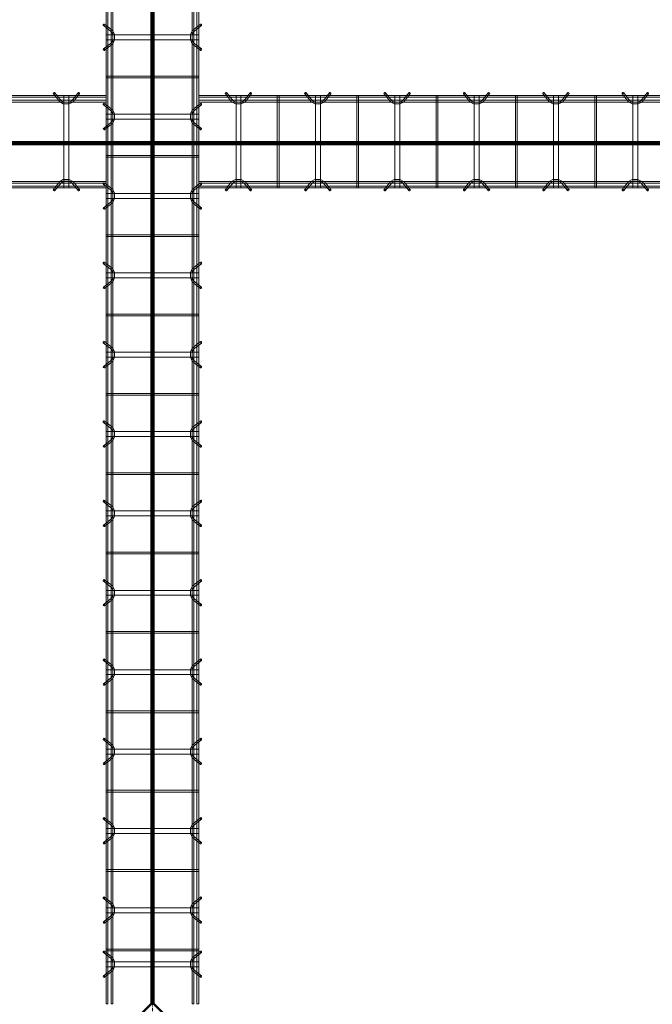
# Model space of a CAD drawing. Header units: inches. Extents: x -4136 to 1945, y -6639 to 12387.
# Tile 351 of 656: x -2847 to -2752, y 10187 to 10336. Entities that reach past the tile are written whole.
import ezdxf

# ---------------------------------------------------------------- set-up
doc = ezdxf.new("R2010")
doc.units = ezdxf.units.IN
doc.header["$MEASUREMENT"] = 0
doc.linetypes.add('Línea de rejilla', pattern=[0.875, 0.5, -0.125, 0.125, -0.125])
for name, color, linetype, lineweight in [('A-FLOR', 7, 'Continuous', 9), ('A-GENM', 7, 'Continuous', 9), ('S-BEAM', 7, 'Continuous', 9), ('S-GRID', 7, 'Continuous', 9)]:
    doc.layers.add(name, color=color, linetype=linetype, lineweight=lineweight)

# ---------------------------------------------------------------- blocks, each defined once
blk = doc.blocks.new('Dowel bar assembly - Dowel bar assembly-673887-SLAB ON GROUND JOINTS')
at = {"layer": 'S-BEAM', "color": 253, "true_color": 0xaaaaaa}
for p, q in [((149.1, 1.98), (0, 1.98)), ((0, 1.98), (0, 1.72)), ((0, 1.72), (0, 1.98)), ((0, 1.72), (149.1, 1.72)), ((4.02, 2.23), (4.97, 1.03)), ((5.18, 1.19), (4.23, 2.39)), ((5.63, 1.99), (5.63, -12.01)), ((6.38, 1.99), (5.63, 1.99)), ((5.63, 1.99), (6.38, 1.99)), ((6.38, -12.01), (6.38, 1.99)), ((7.76, 2.39), (6.81, 1.19)), ((7.01, 1.03), (7.96, 2.23)), ((11.87, 1.99), (11.87, -12.01)), ((12.13, 1.99), (11.87, 1.99)), ((11.87, 1.99), (12.13, 1.99)), ((12.13, -12.01), (12.13, 1.99)), ((16.02, 2.23), (16.97, 1.03)), ((17.18, 1.19), (16.23, 2.39)), ((17.63, 1.99), (17.63, -12.01)), ((18.38, 1.99), (17.63, 1.99)), ((17.63, 1.99), (18.38, 1.99)), ((18.38, -12.01), (18.38, 1.99)), ((19.76, 2.39), (18.81, 1.19)), ((19.01, 1.03), (19.96, 2.23)), ((23.87, 1.99), (23.87, -12.01)), ((24.13, 1.99), (23.87, 1.99)), ((23.87, 1.99), (24.13, 1.99)), ((24.13, -12.01), (24.13, 1.99)), ((28.02, 2.23), (28.97, 1.03)), ((29.18, 1.19), (28.23, 2.39)), ((29.63, 1.99), (29.63, -12.01)), ((30.38, 1.99), (29.63, 1.99)), ((29.63, 1.99), (30.38, 1.99)), ((30.38, -12.01), (30.38, 1.99)), ((31.76, 2.39), (30.81, 1.19)), ((31.01, 1.03), (31.96, 2.23)), ((35.87, 1.99), (35.87, -12.01)), ((36.13, 1.99), (35.87, 1.99)), ((35.87, 1.99), (36.13, 1.99)), ((36.13, -12.01), (36.13, 1.99)), ((40.02, 2.23), (40.97, 1.03)), ((41.18, 1.19), (40.23, 2.39)), ((41.63, 1.99), (41.63, -12.01)), ((42.38, 1.99), (41.63, 1.99)), ((41.63, 1.99), (42.38, 1.99)), ((42.38, -12.01), (42.38, 1.99)), ((43.76, 2.39), (42.81, 1.19)), ((43.01, 1.03), (43.96, 2.23)), ((47.87, 1.99), (47.87, -12.01)), ((48.13, 1.99), (47.87, 1.99)), ((47.87, 1.99), (48.13, 1.99)), ((48.13, -12.01), (48.13, 1.99)), ((52.02, 2.23), (52.97, 1.03)), ((53.18, 1.19), (52.23, 2.39)), ((53.63, 1.99), (53.63, -12.01)), ((54.38, 1.99), (53.63, 1.99)), ((53.63, 1.99), (54.38, 1.99)), ((54.38, -12.01), (54.38, 1.99)), ((55.76, 2.39), (54.81, 1.19)), ((55.01, 1.03), (55.96, 2.23)), ((59.87, 1.99), (59.87, -12.01)), ((60.13, 1.99), (59.87, 1.99)), ((59.87, 1.99), (60.13, 1.99)), ((60.13, -12.01), (60.13, 1.99)), ((64.02, 2.23), (64.97, 1.03)), ((65.18, 1.19), (64.23, 2.39)), ((65.63, 1.99), (65.63, -12.01)), ((66.38, 1.99), (65.63, 1.99)), ((65.63, 1.99), (66.38, 1.99)), ((66.38, -12.01), (66.38, 1.99)), ((67.76, 2.39), (66.81, 1.19)), ((67.01, 1.03), (67.96, 2.23)), ((149.1, 1.25), (0, 1.25)), ((0, 0.99), (0, 1.25)), ((0, 1.25), (0, 0.99)), ((0, 0.99), (149.1, 0.99)), ((149.1, -11.01), (0, -11.01)), ((0, -11.27), (0, -11.01)), ((0, -11.01), (0, -11.27)), ((0, -11.27), (149.1, -11.27)), ((149.1, -11.74), (0, -11.74)), ((0, -12), (0, -11.74)), ((0, -11.74), (0, -12)), ((4.97, -11.05), (4.02, -12.25)), ((4.23, -12.41), (5.18, -11.21)), ((6.81, -11.21), (7.76, -12.41)), ((7.96, -12.25), (7.01, -11.05)), ((16.97, -11.05), (16.02, -12.25)), ((16.23, -12.41), (17.18, -11.21)), ((18.81, -11.21), (19.76, -12.41)), ((19.96, -12.25), (19.01, -11.05)), ((28.97, -11.05), (28.02, -12.25)), ((28.23, -12.41), (29.18, -11.21)), ((30.81, -11.21), (31.76, -12.41)), ((31.96, -12.25), (31.01, -11.05)), ((40.97, -11.05), (40.02, -12.25)), ((40.23, -12.41), (41.18, -11.21)), ((42.81, -11.21), (43.76, -12.41)), ((43.96, -12.25), (43.01, -11.05)), ((52.97, -11.05), (52.02, -12.25)), ((52.23, -12.41), (53.18, -11.21)), ((54.81, -11.21), (55.76, -12.41)), ((55.96, -12.25), (55.01, -11.05)), ((64.97, -11.05), (64.02, -12.25)), ((64.23, -12.41), (65.18, -11.21)), ((66.81, -11.21), (67.76, -12.41)), ((67.96, -12.25), (67.01, -11.05)), ((0, -12), (149.1, -12)), ((6.38, -12.01), (5.63, -12.01)), ((5.63, -12.01), (6.38, -12.01)), ((12.13, -12.01), (11.87, -12.01)), ((11.87, -12.01), (12.13, -12.01)), ((18.38, -12.01), (17.63, -12.01)), ((17.63, -12.01), (18.38, -12.01)), ((24.13, -12.01), (23.87, -12.01)), ((23.87, -12.01), (24.13, -12.01)), ((30.38, -12.01), (29.63, -12.01)), ((29.63, -12.01), (30.38, -12.01)), ((36.13, -12.01), (35.87, -12.01)), ((35.87, -12.01), (36.13, -12.01)), ((42.38, -12.01), (41.63, -12.01)), ((41.63, -12.01), (42.38, -12.01)), ((48.13, -12.01), (47.87, -12.01)), ((47.87, -12.01), (48.13, -12.01)), ((54.38, -12.01), (53.63, -12.01)), ((53.63, -12.01), (54.38, -12.01)), ((60.13, -12.01), (59.87, -12.01)), ((59.87, -12.01), (60.13, -12.01)), ((66.38, -12.01), (65.63, -12.01)), ((65.63, -12.01), (66.38, -12.01))]:
    blk.add_line(p, q, dxfattribs=at)
at = {"layer": 'S-BEAM', "color": 253, "true_color": 0xaaaaaa, "flags": 128}
for points in [[(4.97, 1.03), (5.53, 0.73), (6.39, 0.72), (6.97, 0.99), (7.01, 1.03)], [(5.18, 1.19), (5.62, 0.97), (6.38, 0.98), (6.81, 1.19)], [(16.97, 1.03), (17.53, 0.73), (18.39, 0.72), (18.97, 0.99), (19.01, 1.03)], [(17.18, 1.19), (17.62, 0.97), (18.38, 0.98), (18.81, 1.19)], [(28.97, 1.03), (29.53, 0.73), (30.39, 0.72), (30.97, 0.99), (31.01, 1.03)], [(29.18, 1.19), (29.62, 0.97), (30.38, 0.98), (30.81, 1.19)], [(40.97, 1.03), (41.53, 0.73), (42.39, 0.72), (42.97, 0.99), (43.01, 1.03)], [(41.18, 1.19), (41.62, 0.97), (42.38, 0.98), (42.81, 1.19)], [(52.97, 1.03), (53.53, 0.73), (54.39, 0.72), (54.97, 0.99), (55.01, 1.03)], [(53.18, 1.19), (53.62, 0.97), (54.38, 0.98), (54.81, 1.19)], [(64.97, 1.03), (65.53, 0.73), (66.39, 0.72), (66.97, 0.99), (67.01, 1.03)], [(65.18, 1.19), (65.62, 0.97), (66.38, 0.98), (66.81, 1.19)], [(4.97, -11.05), (5.53, -10.75), (6.39, -10.74), (6.97, -11.01), (7.01, -11.05)], [(5.18, -11.21), (5.62, -10.99), (6.38, -11), (6.81, -11.21)], [(16.97, -11.05), (17.53, -10.75), (18.39, -10.74), (18.97, -11.01), (19.01, -11.05)], [(17.18, -11.21), (17.62, -10.99), (18.38, -11), (18.81, -11.21)], [(28.97, -11.05), (29.53, -10.75), (30.39, -10.74), (30.97, -11.01), (31.01, -11.05)], [(29.18, -11.21), (29.62, -10.99), (30.38, -11), (30.81, -11.21)], [(40.97, -11.05), (41.53, -10.75), (42.39, -10.74), (42.97, -11.01), (43.01, -11.05)], [(41.18, -11.21), (41.62, -10.99), (42.38, -11), (42.81, -11.21)], [(52.97, -11.05), (53.53, -10.75), (54.39, -10.74), (54.97, -11.01), (55.01, -11.05)], [(53.18, -11.21), (53.62, -10.99), (54.38, -11), (54.81, -11.21)], [(64.97, -11.05), (65.53, -10.75), (66.39, -10.74), (66.97, -11.01), (67.01, -11.05)], [(65.18, -11.21), (65.62, -10.99), (66.38, -11), (66.81, -11.21)]]:
    blk.add_lwpolyline(points, dxfattribs=at)
at = {"layer": 'S-BEAM', "color": 253, "true_color": 0xaaaaaa}
for centre, major_axis, start_param, end_param in [((4.12, 2.31), (0.101, 0.08), 5.709265, 8.850858), ((4.12, 2.31), (0.101, 0.08), 2.567673, 5.709265), ((7.86, 2.31), (-0.101, 0.08), 3.715513, 6.857105), ((7.86, 2.31), (-0.101, 0.08), 0.57392, 3.715513), ((16.12, 2.31), (0.101, 0.08), 5.709265, 8.850858), ((16.12, 2.31), (0.101, 0.08), 2.567673, 5.709265), ((19.86, 2.31), (-0.101, 0.08), 3.715513, 6.857105), ((19.86, 2.31), (-0.101, 0.08), 0.57392, 3.715513), ((28.12, 2.31), (0.101, 0.08), 5.709265, 8.850858), ((28.12, 2.31), (0.101, 0.08), 2.567673, 5.709265), ((31.86, 2.31), (-0.101, 0.08), 3.715513, 6.857105), ((31.86, 2.31), (-0.101, 0.08), 0.57392, 3.715513), ((40.12, 2.31), (0.101, 0.08), 5.709265, 8.850858), ((40.12, 2.31), (0.101, 0.08), 2.567673, 5.709265), ((43.86, 2.31), (-0.101, 0.08), 3.715513, 6.857105), ((43.86, 2.31), (-0.101, 0.08), 0.57392, 3.715513), ((52.12, 2.31), (0.101, 0.08), 5.709265, 8.850858), ((52.12, 2.31), (0.101, 0.08), 2.567673, 5.709265), ((55.86, 2.31), (-0.101, 0.08), 3.715513, 6.857105), ((55.86, 2.31), (-0.101, 0.08), 0.57392, 3.715513), ((64.12, 2.31), (0.101, 0.08), 5.709265, 8.850858), ((64.12, 2.31), (0.101, 0.08), 2.567673, 5.709265), ((67.86, 2.31), (-0.101, 0.08), 3.715513, 6.857105), ((67.86, 2.31), (-0.101, 0.08), 0.57392, 3.715513), ((4.12, -12.33), (-0.101, 0.08), 3.715513, 6.857105), ((4.12, -12.33), (-0.101, 0.08), 0.57392, 3.715513), ((7.86, -12.33), (0.101, 0.08), 5.709265, 8.850858), ((7.86, -12.33), (0.101, 0.08), 2.567673, 5.709265), ((16.12, -12.33), (-0.101, 0.08), 3.715513, 6.857105), ((16.12, -12.33), (-0.101, 0.08), 0.57392, 3.715513), ((19.86, -12.33), (0.101, 0.08), 5.709265, 8.850858), ((19.86, -12.33), (0.101, 0.08), 2.567673, 5.709265), ((28.12, -12.33), (-0.101, 0.08), 3.715513, 6.857105), ((28.12, -12.33), (-0.101, 0.08), 0.57392, 3.715513), ((31.86, -12.33), (0.101, 0.08), 5.709265, 8.850858), ((31.86, -12.33), (0.101, 0.08), 2.567673, 5.709265), ((40.12, -12.33), (-0.101, 0.08), 3.715513, 6.857105), ((40.12, -12.33), (-0.101, 0.08), 0.57392, 3.715513), ((43.86, -12.33), (0.101, 0.08), 5.709265, 8.850858), ((43.86, -12.33), (0.101, 0.08), 2.567673, 5.709265), ((52.12, -12.33), (-0.101, 0.08), 3.715513, 6.857105), ((52.12, -12.33), (-0.101, 0.08), 0.57392, 3.715513), ((55.86, -12.33), (0.101, 0.08), 5.709265, 8.850858), ((55.86, -12.33), (0.101, 0.08), 2.567673, 5.709265), ((64.12, -12.33), (-0.101, 0.08), 3.715513, 6.857105), ((64.12, -12.33), (-0.101, 0.08), 0.57392, 3.715513), ((67.86, -12.33), (0.101, 0.08), 5.709265, 8.850858), ((67.86, -12.33), (0.101, 0.08), 2.567673, 5.709265)]:
    blk.add_ellipse(centre, major_axis=major_axis, ratio=0.816528, start_param=start_param, end_param=end_param, dxfattribs=at)
blk = doc.blocks.new('Dowel bar assembly - Dowel bar assembly-674113-SLAB ON GROUND JOINTS')
at = {"layer": 'S-BEAM', "color": 253, "true_color": 0xaaaaaa}
for p, q in [((148.9, 1.98), (0, 1.98)), ((0, 1.72), (148.9, 1.72)), ((140.92, 2.23), (141.87, 1.03)), ((142.07, 1.19), (141.12, 2.39)), ((142.52, 1.99), (142.52, -12.01)), ((143.27, 1.99), (142.52, 1.99)), ((142.52, 1.99), (143.27, 1.99)), ((143.27, -12.01), (143.27, 1.99)), ((144.66, 2.39), (143.71, 1.19)), ((143.91, 1.03), (144.86, 2.23)), ((148.9, 1.98), (148.9, 1.72)), ((148.9, 1.72), (148.9, 1.98)), ((148.9, 1.25), (0, 1.25)), ((0, 0.99), (148.9, 0.99)), ((148.9, 0.99), (148.9, 1.25)), ((148.9, 1.25), (148.9, 0.99)), ((148.9, -11.01), (0, -11.01)), ((0, -11.27), (148.9, -11.27)), ((148.9, -11.74), (0, -11.74)), ((141.87, -11.05), (140.92, -12.25)), ((141.12, -12.41), (142.07, -11.21)), ((143.71, -11.21), (144.66, -12.41)), ((144.86, -12.25), (143.91, -11.05)), ((148.9, -11.27), (148.9, -11.01)), ((148.9, -11.01), (148.9, -11.27)), ((148.9, -12), (148.9, -11.74)), ((148.9, -11.74), (148.9, -12)), ((0, -12), (148.9, -12)), ((143.27, -12.01), (142.52, -12.01)), ((142.52, -12.01), (143.27, -12.01))]:
    blk.add_line(p, q, dxfattribs=at)
at = {"layer": 'S-BEAM', "color": 253, "true_color": 0xaaaaaa, "flags": 128}
for points in [[(141.87, 1.03), (142.42, 0.73), (143.28, 0.72), (143.87, 0.99), (143.91, 1.03)], [(142.07, 1.19), (142.52, 0.97), (143.28, 0.98), (143.71, 1.19)], [(141.87, -11.05), (142.42, -10.75), (143.28, -10.74), (143.87, -11.01), (143.91, -11.05)], [(142.07, -11.21), (142.52, -10.99), (143.28, -11), (143.71, -11.21)]]:
    blk.add_lwpolyline(points, dxfattribs=at)
at = {"layer": 'S-BEAM', "color": 253, "true_color": 0xaaaaaa}
for centre, major_axis, start_param, end_param in [((141.02, 2.31), (0.101, 0.08), 5.709265, 8.850858), ((141.02, 2.31), (0.101, 0.08), 2.567673, 5.709265), ((144.76, 2.31), (-0.101, 0.08), 3.715513, 6.857105), ((144.76, 2.31), (-0.101, 0.08), 0.57392, 3.715513), ((141.02, -12.33), (-0.101, 0.08), 3.715513, 6.857105), ((141.02, -12.33), (-0.101, 0.08), 0.57392, 3.715513), ((144.76, -12.33), (0.101, 0.08), 5.709265, 8.850858), ((144.76, -12.33), (0.101, 0.08), 2.567673, 5.709265)]:
    blk.add_ellipse(centre, major_axis=major_axis, ratio=0.816528, start_param=start_param, end_param=end_param, dxfattribs=at)
blk = doc.blocks.new('Dowel bar assembly - Dowel bar assembly-675655-SLAB ON GROUND JOINTS')
at = {"layer": 'S-BEAM', "color": 253, "true_color": 0xaaaaaa}
for p, q in [((260.18, 1.98), (0, 1.98)), ((0, 1.72), (260.18, 1.72)), ((112.02, 2.23), (112.97, 1.03)), ((113.18, 1.19), (112.23, 2.39)), ((113.63, 1.99), (113.63, -12.01)), ((114.38, 1.99), (113.63, 1.99)), ((113.63, 1.99), (114.38, 1.99)), ((114.38, -12.01), (114.38, 1.99)), ((115.76, 2.39), (114.81, 1.19)), ((115.01, 1.03), (115.96, 2.23)), ((119.87, 1.99), (119.87, -12.01)), ((120.13, 1.99), (119.87, 1.99)), ((119.87, 1.99), (120.13, 1.99)), ((120.13, -12.01), (120.13, 1.99)), ((124.02, 2.23), (124.97, 1.03)), ((125.18, 1.19), (124.23, 2.39)), ((125.63, 1.99), (125.63, -12.01)), ((126.38, 1.99), (125.63, 1.99)), ((125.63, 1.99), (126.38, 1.99)), ((126.38, -12.01), (126.38, 1.99)), ((127.76, 2.39), (126.81, 1.19)), ((127.01, 1.03), (127.96, 2.23)), ((131.87, 1.99), (131.87, -12.01)), ((132.13, 1.99), (131.87, 1.99)), ((131.87, 1.99), (132.13, 1.99)), ((132.13, -12.01), (132.13, 1.99)), ((136.02, 2.23), (136.97, 1.03)), ((137.18, 1.19), (136.23, 2.39)), ((137.63, 1.99), (137.63, -12.01)), ((138.38, 1.99), (137.63, 1.99)), ((137.63, 1.99), (138.38, 1.99)), ((138.38, -12.01), (138.38, 1.99)), ((139.76, 2.39), (138.81, 1.19)), ((139.01, 1.03), (139.96, 2.23)), ((143.87, 1.99), (143.87, -12.01)), ((144.13, 1.99), (143.87, 1.99)), ((143.87, 1.99), (144.13, 1.99)), ((144.13, -12.01), (144.13, 1.99)), ((148.02, 2.23), (148.97, 1.03)), ((149.18, 1.19), (148.23, 2.39)), ((149.63, 1.99), (149.63, -12.01)), ((150.38, 1.99), (149.63, 1.99)), ((149.63, 1.99), (150.38, 1.99)), ((150.38, -12.01), (150.38, 1.99)), ((151.76, 2.39), (150.81, 1.19)), ((151.01, 1.03), (151.96, 2.23)), ((155.87, 1.99), (155.87, -12.01)), ((156.13, 1.99), (155.87, 1.99)), ((155.87, 1.99), (156.13, 1.99)), ((156.13, -12.01), (156.13, 1.99)), ((160.02, 2.23), (160.97, 1.03)), ((161.18, 1.19), (160.23, 2.39)), ((161.63, 1.99), (161.63, -12.01)), ((162.38, 1.99), (161.63, 1.99)), ((161.63, 1.99), (162.38, 1.99)), ((162.38, -12.01), (162.38, 1.99)), ((163.76, 2.39), (162.81, 1.19)), ((163.01, 1.03), (163.96, 2.23)), ((167.87, 1.99), (167.87, -12.01)), ((168.13, 1.99), (167.87, 1.99)), ((167.87, 1.99), (168.13, 1.99)), ((168.13, -12.01), (168.13, 1.99)), ((172.02, 2.23), (172.97, 1.03)), ((173.18, 1.19), (172.23, 2.39)), ((173.63, 1.99), (173.63, -12.01)), ((174.38, 1.99), (173.63, 1.99)), ((173.63, 1.99), (174.38, 1.99)), ((174.38, -12.01), (174.38, 1.99)), ((175.76, 2.39), (174.81, 1.19)), ((175.01, 1.03), (175.96, 2.23)), ((179.87, 1.99), (179.87, -12.01)), ((180.13, 1.99), (179.87, 1.99)), ((179.87, 1.99), (180.13, 1.99)), ((180.13, -12.01), (180.13, 1.99)), ((184.02, 2.23), (184.97, 1.03)), ((185.18, 1.19), (184.23, 2.39)), ((185.63, 1.99), (185.63, -12.01)), ((186.38, 1.99), (185.63, 1.99)), ((185.63, 1.99), (186.38, 1.99)), ((186.38, -12.01), (186.38, 1.99)), ((187.76, 2.39), (186.81, 1.19)), ((187.01, 1.03), (187.96, 2.23)), ((191.87, 1.99), (191.87, -12.01)), ((192.13, 1.99), (191.87, 1.99)), ((191.87, 1.99), (192.13, 1.99)), ((192.13, -12.01), (192.13, 1.99)), ((196.02, 2.23), (196.97, 1.03)), ((197.18, 1.19), (196.23, 2.39)), ((197.63, 1.99), (197.63, -12.01)), ((198.38, 1.99), (197.63, 1.99)), ((197.63, 1.99), (198.38, 1.99)), ((198.38, -12.01), (198.38, 1.99)), ((199.76, 2.39), (198.81, 1.19)), ((199.01, 1.03), (199.96, 2.23)), ((203.87, 1.99), (203.87, -12.01)), ((204.13, 1.99), (203.87, 1.99)), ((203.87, 1.99), (204.13, 1.99)), ((204.13, -12.01), (204.13, 1.99)), ((208.02, 2.23), (208.97, 1.03)), ((209.18, 1.19), (208.23, 2.39)), ((209.63, 1.99), (209.63, -12.01)), ((210.38, 1.99), (209.63, 1.99)), ((209.63, 1.99), (210.38, 1.99)), ((210.38, -12.01), (210.38, 1.99)), ((211.76, 2.39), (210.81, 1.19)), ((211.01, 1.03), (211.96, 2.23)), ((215.87, 1.99), (215.87, -12.01)), ((216.13, 1.99), (215.87, 1.99)), ((215.87, 1.99), (216.13, 1.99)), ((216.13, -12.01), (216.13, 1.99)), ((220.02, 2.23), (220.97, 1.03)), ((221.18, 1.19), (220.23, 2.39)), ((221.63, 1.99), (221.63, -12.01)), ((222.38, 1.99), (221.63, 1.99)), ((221.63, 1.99), (222.38, 1.99)), ((222.38, -12.01), (222.38, 1.99)), ((223.76, 2.39), (222.81, 1.19)), ((223.01, 1.03), (223.96, 2.23)), ((227.87, 1.99), (227.87, -12.01)), ((228.13, 1.99), (227.87, 1.99)), ((227.87, 1.99), (228.13, 1.99)), ((228.13, -12.01), (228.13, 1.99)), ((232.02, 2.23), (232.97, 1.03)), ((233.18, 1.19), (232.23, 2.39)), ((233.63, 1.99), (233.63, -12.01)), ((234.38, 1.99), (233.63, 1.99)), ((233.63, 1.99), (234.38, 1.99)), ((234.38, -12.01), (234.38, 1.99)), ((235.76, 2.39), (234.81, 1.19)), ((235.01, 1.03), (235.96, 2.23)), ((239.87, 1.99), (239.87, -12.01)), ((240.13, 1.99), (239.87, 1.99)), ((239.87, 1.99), (240.13, 1.99)), ((240.13, -12.01), (240.13, 1.99)), ((244.02, 2.23), (244.97, 1.03)), ((245.18, 1.19), (244.23, 2.39)), ((245.63, 1.99), (245.63, -12.01)), ((246.38, 1.99), (245.63, 1.99)), ((245.63, 1.99), (246.38, 1.99)), ((246.38, -12.01), (246.38, 1.99)), ((247.76, 2.39), (246.81, 1.19)), ((247.01, 1.03), (247.96, 2.23)), ((251.87, 1.99), (251.87, -12.01)), ((252.13, 1.99), (251.87, 1.99)), ((251.87, 1.99), (252.13, 1.99)), ((252.13, -12.01), (252.13, 1.99)), ((252.2, 2.23), (253.15, 1.03)), ((253.35, 1.19), (252.4, 2.39)), ((253.8, 1.99), (253.8, -12.01)), ((254.55, 1.99), (253.8, 1.99)), ((253.8, 1.99), (254.55, 1.99)), ((254.55, -12.01), (254.55, 1.99)), ((255.94, 2.39), (254.99, 1.19)), ((255.19, 1.03), (256.14, 2.23)), ((260.18, 1.98), (260.18, 1.72)), ((260.18, 1.72), (260.18, 1.98)), ((260.18, 1.25), (0, 1.25)), ((0, 0.99), (260.18, 0.99)), ((260.18, 0.99), (260.18, 1.25)), ((260.18, 1.25), (260.18, 0.99)), ((260.18, -11.01), (0, -11.01)), ((0, -11.27), (260.18, -11.27)), ((260.18, -11.74), (0, -11.74)), ((112.97, -11.05), (112.02, -12.25)), ((112.23, -12.41), (113.18, -11.21)), ((114.81, -11.21), (115.76, -12.41)), ((115.96, -12.25), (115.01, -11.05)), ((124.97, -11.05), (124.02, -12.25)), ((124.23, -12.41), (125.18, -11.21)), ((126.81, -11.21), (127.76, -12.41)), ((127.96, -12.25), (127.01, -11.05)), ((136.97, -11.05), (136.02, -12.25)), ((136.23, -12.41), (137.18, -11.21)), ((138.81, -11.21), (139.76, -12.41)), ((139.96, -12.25), (139.01, -11.05)), ((148.97, -11.05), (148.02, -12.25)), ((148.23, -12.41), (149.18, -11.21)), ((150.81, -11.21), (151.76, -12.41)), ((151.96, -12.25), (151.01, -11.05)), ((160.97, -11.05), (160.02, -12.25)), ((160.23, -12.41), (161.18, -11.21)), ((162.81, -11.21), (163.76, -12.41)), ((163.96, -12.25), (163.01, -11.05)), ((172.97, -11.05), (172.02, -12.25)), ((172.23, -12.41), (173.18, -11.21)), ((174.81, -11.21), (175.76, -12.41)), ((175.96, -12.25), (175.01, -11.05)), ((184.97, -11.05), (184.02, -12.25)), ((184.23, -12.41), (185.18, -11.21)), ((186.81, -11.21), (187.76, -12.41)), ((187.96, -12.25), (187.01, -11.05)), ((196.97, -11.05), (196.02, -12.25)), ((196.23, -12.41), (197.18, -11.21)), ((198.81, -11.21), (199.76, -12.41)), ((199.96, -12.25), (199.01, -11.05)), ((208.97, -11.05), (208.02, -12.25)), ((208.23, -12.41), (209.18, -11.21)), ((210.81, -11.21), (211.76, -12.41)), ((211.96, -12.25), (211.01, -11.05)), ((220.97, -11.05), (220.02, -12.25)), ((220.23, -12.41), (221.18, -11.21)), ((222.81, -11.21), (223.76, -12.41)), ((223.96, -12.25), (223.01, -11.05)), ((232.97, -11.05), (232.02, -12.25)), ((232.23, -12.41), (233.18, -11.21)), ((234.81, -11.21), (235.76, -12.41)), ((235.96, -12.25), (235.01, -11.05)), ((244.97, -11.05), (244.02, -12.25)), ((244.23, -12.41), (245.18, -11.21)), ((246.81, -11.21), (247.76, -12.41)), ((247.96, -12.25), (247.01, -11.05)), ((253.15, -11.05), (252.2, -12.25)), ((252.4, -12.41), (253.35, -11.21)), ((254.99, -11.21), (255.94, -12.41)), ((256.14, -12.25), (255.19, -11.05)), ((260.18, -11.27), (260.18, -11.01)), ((260.18, -11.01), (260.18, -11.27)), ((260.18, -12), (260.18, -11.74)), ((260.18, -11.74), (260.18, -12)), ((0, -12), (260.18, -12)), ((114.38, -12.01), (113.63, -12.01)), ((113.63, -12.01), (114.38, -12.01)), ((120.13, -12.01), (119.87, -12.01)), ((119.87, -12.01), (120.13, -12.01)), ((126.38, -12.01), (125.63, -12.01)), ((125.63, -12.01), (126.38, -12.01)), ((132.13, -12.01), (131.87, -12.01)), ((131.87, -12.01), (132.13, -12.01)), ((138.38, -12.01), (137.63, -12.01)), ((137.63, -12.01), (138.38, -12.01)), ((144.13, -12.01), (143.87, -12.01)), ((143.87, -12.01), (144.13, -12.01)), ((150.38, -12.01), (149.63, -12.01)), ((149.63, -12.01), (150.38, -12.01)), ((156.13, -12.01), (155.87, -12.01)), ((155.87, -12.01), (156.13, -12.01)), ((162.38, -12.01), (161.63, -12.01)), ((161.63, -12.01), (162.38, -12.01)), ((168.13, -12.01), (167.87, -12.01)), ((167.87, -12.01), (168.13, -12.01)), ((174.38, -12.01), (173.63, -12.01)), ((173.63, -12.01), (174.38, -12.01)), ((180.13, -12.01), (179.87, -12.01)), ((179.87, -12.01), (180.13, -12.01)), ((186.38, -12.01), (185.63, -12.01)), ((185.63, -12.01), (186.38, -12.01)), ((192.13, -12.01), (191.87, -12.01)), ((191.87, -12.01), (192.13, -12.01)), ((198.38, -12.01), (197.63, -12.01)), ((197.63, -12.01), (198.38, -12.01)), ((204.13, -12.01), (203.87, -12.01)), ((203.87, -12.01), (204.13, -12.01)), ((210.38, -12.01), (209.63, -12.01)), ((209.63, -12.01), (210.38, -12.01)), ((216.13, -12.01), (215.87, -12.01)), ((215.87, -12.01), (216.13, -12.01)), ((222.38, -12.01), (221.63, -12.01)), ((221.63, -12.01), (222.38, -12.01)), ((228.13, -12.01), (227.87, -12.01)), ((227.87, -12.01), (228.13, -12.01)), ((234.38, -12.01), (233.63, -12.01)), ((233.63, -12.01), (234.38, -12.01)), ((240.13, -12.01), (239.87, -12.01)), ((239.87, -12.01), (240.13, -12.01)), ((246.38, -12.01), (245.63, -12.01)), ((245.63, -12.01), (246.38, -12.01)), ((252.13, -12.01), (251.87, -12.01)), ((251.87, -12.01), (252.13, -12.01)), ((254.55, -12.01), (253.8, -12.01)), ((253.8, -12.01), (254.55, -12.01))]:
    blk.add_line(p, q, dxfattribs=at)
at = {"layer": 'S-BEAM', "color": 253, "true_color": 0xaaaaaa, "flags": 128}
for points in [[(112.97, 1.03), (113.53, 0.73), (114.39, 0.72), (114.97, 0.99), (115.01, 1.03)], [(113.18, 1.19), (113.62, 0.97), (114.38, 0.98), (114.81, 1.19)], [(124.97, 1.03), (125.53, 0.73), (126.39, 0.72), (126.97, 0.99), (127.01, 1.03)], [(125.18, 1.19), (125.62, 0.97), (126.38, 0.98), (126.81, 1.19)], [(136.97, 1.03), (137.53, 0.73), (138.39, 0.72), (138.97, 0.99), (139.01, 1.03)], [(137.18, 1.19), (137.62, 0.97), (138.38, 0.98), (138.81, 1.19)], [(148.97, 1.03), (149.53, 0.73), (150.39, 0.72), (150.97, 0.99), (151.01, 1.03)], [(149.18, 1.19), (149.62, 0.97), (150.38, 0.98), (150.81, 1.19)], [(160.97, 1.03), (161.53, 0.73), (162.39, 0.72), (162.97, 0.99), (163.01, 1.03)], [(161.18, 1.19), (161.62, 0.97), (162.38, 0.98), (162.81, 1.19)], [(172.97, 1.03), (173.53, 0.73), (174.39, 0.72), (174.97, 0.99), (175.01, 1.03)], [(173.18, 1.19), (173.62, 0.97), (174.38, 0.98), (174.81, 1.19)], [(184.97, 1.03), (185.53, 0.73), (186.39, 0.72), (186.97, 0.99), (187.01, 1.03)], [(185.18, 1.19), (185.62, 0.97), (186.38, 0.98), (186.81, 1.19)], [(196.97, 1.03), (197.53, 0.73), (198.39, 0.72), (198.97, 0.99), (199.01, 1.03)], [(197.18, 1.19), (197.62, 0.97), (198.38, 0.98), (198.81, 1.19)], [(208.97, 1.03), (209.53, 0.73), (210.39, 0.72), (210.97, 0.99), (211.01, 1.03)], [(209.18, 1.19), (209.62, 0.97), (210.38, 0.98), (210.81, 1.19)], [(220.97, 1.03), (221.53, 0.73), (222.39, 0.72), (222.97, 0.99), (223.01, 1.03)], [(221.18, 1.19), (221.62, 0.97), (222.38, 0.98), (222.81, 1.19)], [(232.97, 1.03), (233.53, 0.73), (234.39, 0.72), (234.97, 0.99), (235.01, 1.03)], [(233.18, 1.19), (233.62, 0.97), (234.38, 0.98), (234.81, 1.19)], [(244.97, 1.03), (245.53, 0.73), (246.39, 0.72), (246.97, 0.99), (247.01, 1.03)], [(245.18, 1.19), (245.62, 0.97), (246.38, 0.98), (246.81, 1.19)], [(253.15, 1.03), (253.71, 0.73), (254.57, 0.72), (255.15, 0.99), (255.19, 1.03)], [(253.35, 1.19), (253.8, 0.97), (254.56, 0.98), (254.99, 1.19)], [(112.97, -11.05), (113.53, -10.75), (114.39, -10.74), (114.97, -11.01), (115.01, -11.05)], [(113.18, -11.21), (113.62, -10.99), (114.38, -11), (114.81, -11.21)], [(124.97, -11.05), (125.53, -10.75), (126.39, -10.74), (126.97, -11.01), (127.01, -11.05)], [(125.18, -11.21), (125.62, -10.99), (126.38, -11), (126.81, -11.21)], [(136.97, -11.05), (137.53, -10.75), (138.39, -10.74), (138.97, -11.01), (139.01, -11.05)], [(137.18, -11.21), (137.62, -10.99), (138.38, -11), (138.81, -11.21)], [(148.97, -11.05), (149.53, -10.75), (150.39, -10.74), (150.97, -11.01), (151.01, -11.05)], [(149.18, -11.21), (149.62, -10.99), (150.38, -11), (150.81, -11.21)], [(160.97, -11.05), (161.53, -10.75), (162.39, -10.74), (162.97, -11.01), (163.01, -11.05)], [(161.18, -11.21), (161.62, -10.99), (162.38, -11), (162.81, -11.21)], [(172.97, -11.05), (173.53, -10.75), (174.39, -10.74), (174.97, -11.01), (175.01, -11.05)], [(173.18, -11.21), (173.62, -10.99), (174.38, -11), (174.81, -11.21)], [(184.97, -11.05), (185.53, -10.75), (186.39, -10.74), (186.97, -11.01), (187.01, -11.05)], [(185.18, -11.21), (185.62, -10.99), (186.38, -11), (186.81, -11.21)], [(196.97, -11.05), (197.53, -10.75), (198.39, -10.74), (198.97, -11.01), (199.01, -11.05)], [(197.18, -11.21), (197.62, -10.99), (198.38, -11), (198.81, -11.21)], [(208.97, -11.05), (209.53, -10.75), (210.39, -10.74), (210.97, -11.01), (211.01, -11.05)], [(209.18, -11.21), (209.62, -10.99), (210.38, -11), (210.81, -11.21)], [(220.97, -11.05), (221.53, -10.75), (222.39, -10.74), (222.97, -11.01), (223.01, -11.05)], [(221.18, -11.21), (221.62, -10.99), (222.38, -11), (222.81, -11.21)], [(232.97, -11.05), (233.53, -10.75), (234.39, -10.74), (234.97, -11.01), (235.01, -11.05)], [(233.18, -11.21), (233.62, -10.99), (234.38, -11), (234.81, -11.21)], [(244.97, -11.05), (245.53, -10.75), (246.39, -10.74), (246.97, -11.01), (247.01, -11.05)], [(245.18, -11.21), (245.62, -10.99), (246.38, -11), (246.81, -11.21)], [(253.15, -11.05), (253.71, -10.75), (254.57, -10.74), (255.15, -11.01), (255.19, -11.05)], [(253.35, -11.21), (253.8, -10.99), (254.56, -11), (254.99, -11.21)]]:
    blk.add_lwpolyline(points, dxfattribs=at)
at = {"layer": 'S-BEAM', "color": 253, "true_color": 0xaaaaaa}
for centre, major_axis, start_param, end_param in [((112.12, 2.31), (0.101, 0.08), 5.709265, 8.850858), ((112.12, 2.31), (0.101, 0.08), 2.567673, 5.709265), ((115.86, 2.31), (-0.101, 0.08), 3.715513, 6.857105), ((115.86, 2.31), (-0.101, 0.08), 0.57392, 3.715513), ((124.12, 2.31), (0.101, 0.08), 5.709265, 8.850858), ((124.12, 2.31), (0.101, 0.08), 2.567673, 5.709265), ((127.86, 2.31), (-0.101, 0.08), 3.715513, 6.857105), ((127.86, 2.31), (-0.101, 0.08), 0.57392, 3.715513), ((136.12, 2.31), (0.101, 0.08), 5.709265, 8.850858), ((136.12, 2.31), (0.101, 0.08), 2.567673, 5.709265), ((139.86, 2.31), (-0.101, 0.08), 3.715513, 6.857105), ((139.86, 2.31), (-0.101, 0.08), 0.57392, 3.715513), ((148.12, 2.31), (0.101, 0.08), 5.709265, 8.850858), ((148.12, 2.31), (0.101, 0.08), 2.567673, 5.709265), ((151.86, 2.31), (-0.101, 0.08), 3.715513, 6.857105), ((151.86, 2.31), (-0.101, 0.08), 0.57392, 3.715513), ((160.12, 2.31), (0.101, 0.08), 5.709265, 8.850858), ((160.12, 2.31), (0.101, 0.08), 2.567673, 5.709265), ((163.86, 2.31), (-0.101, 0.08), 3.715513, 6.857105), ((163.86, 2.31), (-0.101, 0.08), 0.57392, 3.715513), ((172.12, 2.31), (0.101, 0.08), 5.709265, 8.850858), ((172.12, 2.31), (0.101, 0.08), 2.567673, 5.709265), ((175.86, 2.31), (-0.101, 0.08), 3.715513, 6.857105), ((175.86, 2.31), (-0.101, 0.08), 0.57392, 3.715513), ((184.12, 2.31), (0.101, 0.08), 5.709265, 8.850858), ((184.12, 2.31), (0.101, 0.08), 2.567673, 5.709265), ((187.86, 2.31), (-0.101, 0.08), 3.715513, 6.857105), ((187.86, 2.31), (-0.101, 0.08), 0.57392, 3.715513), ((196.12, 2.31), (0.101, 0.08), 5.709265, 8.850858), ((196.12, 2.31), (0.101, 0.08), 2.567673, 5.709265), ((199.86, 2.31), (-0.101, 0.08), 3.715513, 6.857105), ((199.86, 2.31), (-0.101, 0.08), 0.57392, 3.715513), ((208.12, 2.31), (0.101, 0.08), 5.709265, 8.850858), ((208.12, 2.31), (0.101, 0.08), 2.567673, 5.709265), ((211.86, 2.31), (-0.101, 0.08), 3.715513, 6.857105), ((211.86, 2.31), (-0.101, 0.08), 0.57392, 3.715513), ((220.12, 2.31), (0.101, 0.08), 5.709265, 8.850858), ((220.12, 2.31), (0.101, 0.08), 2.567673, 5.709265), ((223.86, 2.31), (-0.101, 0.08), 3.715513, 6.857105), ((223.86, 2.31), (-0.101, 0.08), 0.57392, 3.715513), ((232.12, 2.31), (0.101, 0.08), 5.709265, 8.850858), ((232.12, 2.31), (0.101, 0.08), 2.567673, 5.709265), ((235.86, 2.31), (-0.101, 0.08), 3.715513, 6.857105), ((235.86, 2.31), (-0.101, 0.08), 0.57392, 3.715513), ((244.12, 2.31), (0.101, 0.08), 5.709265, 8.850858), ((244.12, 2.31), (0.101, 0.08), 2.567673, 5.709265), ((247.86, 2.31), (-0.101, 0.08), 3.715513, 6.857105), ((247.86, 2.31), (-0.101, 0.08), 0.57392, 3.715513), ((252.3, 2.31), (0.101, 0.08), 5.709265, 8.850858), ((252.3, 2.31), (0.101, 0.08), 2.567673, 5.709265), ((256.04, 2.31), (-0.101, 0.08), 3.715513, 6.857105), ((256.04, 2.31), (-0.101, 0.08), 0.57392, 3.715513), ((112.12, -12.33), (-0.101, 0.08), 3.715513, 6.857105), ((112.12, -12.33), (-0.101, 0.08), 0.57392, 3.715513), ((115.86, -12.33), (0.101, 0.08), 5.709265, 8.850858), ((115.86, -12.33), (0.101, 0.08), 2.567673, 5.709265), ((124.12, -12.33), (-0.101, 0.08), 3.715513, 6.857105), ((124.12, -12.33), (-0.101, 0.08), 0.57392, 3.715513), ((127.86, -12.33), (0.101, 0.08), 5.709265, 8.850858), ((127.86, -12.33), (0.101, 0.08), 2.567673, 5.709265), ((136.12, -12.33), (-0.101, 0.08), 3.715513, 6.857105), ((136.12, -12.33), (-0.101, 0.08), 0.57392, 3.715513), ((139.86, -12.33), (0.101, 0.08), 5.709265, 8.850858), ((139.86, -12.33), (0.101, 0.08), 2.567673, 5.709265), ((148.12, -12.33), (-0.101, 0.08), 3.715513, 6.857105), ((148.12, -12.33), (-0.101, 0.08), 0.57392, 3.715513), ((151.86, -12.33), (0.101, 0.08), 5.709265, 8.850858), ((151.86, -12.33), (0.101, 0.08), 2.567673, 5.709265), ((160.12, -12.33), (-0.101, 0.08), 3.715513, 6.857105), ((160.12, -12.33), (-0.101, 0.08), 0.57392, 3.715513), ((163.86, -12.33), (0.101, 0.08), 5.709265, 8.850858), ((163.86, -12.33), (0.101, 0.08), 2.567673, 5.709265), ((172.12, -12.33), (-0.101, 0.08), 3.715513, 6.857105), ((172.12, -12.33), (-0.101, 0.08), 0.57392, 3.715513), ((175.86, -12.33), (0.101, 0.08), 5.709265, 8.850858), ((175.86, -12.33), (0.101, 0.08), 2.567673, 5.709265), ((184.12, -12.33), (-0.101, 0.08), 3.715513, 6.857105), ((184.12, -12.33), (-0.101, 0.08), 0.57392, 3.715513), ((187.86, -12.33), (0.101, 0.08), 5.709265, 8.850858), ((187.86, -12.33), (0.101, 0.08), 2.567673, 5.709265), ((196.12, -12.33), (-0.101, 0.08), 3.715513, 6.857105), ((196.12, -12.33), (-0.101, 0.08), 0.57392, 3.715513), ((199.86, -12.33), (0.101, 0.08), 5.709265, 8.850858), ((199.86, -12.33), (0.101, 0.08), 2.567673, 5.709265), ((208.12, -12.33), (-0.101, 0.08), 3.715513, 6.857105), ((208.12, -12.33), (-0.101, 0.08), 0.57392, 3.715513), ((211.86, -12.33), (0.101, 0.08), 5.709265, 8.850858), ((211.86, -12.33), (0.101, 0.08), 2.567673, 5.709265), ((220.12, -12.33), (-0.101, 0.08), 3.715513, 6.857105), ((220.12, -12.33), (-0.101, 0.08), 0.57392, 3.715513), ((223.86, -12.33), (0.101, 0.08), 5.709265, 8.850858), ((223.86, -12.33), (0.101, 0.08), 2.567673, 5.709265), ((232.12, -12.33), (-0.101, 0.08), 3.715513, 6.857105), ((232.12, -12.33), (-0.101, 0.08), 0.57392, 3.715513), ((235.86, -12.33), (0.101, 0.08), 5.709265, 8.850858), ((235.86, -12.33), (0.101, 0.08), 2.567673, 5.709265), ((244.12, -12.33), (-0.101, 0.08), 3.715513, 6.857105), ((244.12, -12.33), (-0.101, 0.08), 0.57392, 3.715513), ((247.86, -12.33), (0.101, 0.08), 5.709265, 8.850858), ((247.86, -12.33), (0.101, 0.08), 2.567673, 5.709265), ((252.3, -12.33), (-0.101, 0.08), 3.715513, 6.857105), ((252.3, -12.33), (-0.101, 0.08), 0.57392, 3.715513), ((256.04, -12.33), (0.101, 0.08), 5.709265, 8.850858), ((256.04, -12.33), (0.101, 0.08), 2.567673, 5.709265)]:
    blk.add_ellipse(centre, major_axis=major_axis, ratio=0.816528, start_param=start_param, end_param=end_param, dxfattribs=at)

msp = doc.modelspace()

# ---------------------------------------------------------------- hatches: boundary and pattern name
at = {"layer": 'A-GENM', "true_color": 0x0000ff}
for points in [[(-2827.58036, 10186.72404), (-2827.58036, 10446.98067), (-2827.32374, 10446.72404), (-2827.15717, 10446.89062), (-2827.15717, 10186.72404)], [(-2827.52059, 10186.72404), (-2827.52059, 10446.9209), (-2827.32374, 10446.72404), (-2827.21238, 10446.8354), (-2827.12689, 10446.9209), (-2827.12689, 10186.72404)], [(-2827.50273, 10186.72404), (-2827.50273, 10446.90304), (-2827.32374, 10446.72404), (-2827.15869, 10446.88909), (-2827.15869, 10186.72404)], [(-2827.49348, 10186.72404), (-2827.49348, 10446.89379), (-2827.32374, 10446.72404), (-2827.07181, 10446.97598), (-2827.07181, 10186.72404)], [(-2827.36718, 10186.72404), (-2827.36718, 10446.76748), (-2827.32374, 10446.72404), (-2827.2803, 10446.76748), (-2827.2803, 10186.72404)], [(-2827.2803, 10186.72404), (-2827.2803, 10446.76748), (-2827.07029, 10446.9775), (-2827.07029, 10186.72404)], [(-3819.32374, 10317.14659), (-3819.00878, 10317.14659), (-1943.6387, 10317.14659), (-1943.32374, 10317.14659), (-1943.13624, 10317.14659), (-1943.13624, 10316.93658), (-1943.32374, 10316.93658), (-1943.6387, 10316.93658), (-3819.00878, 10316.93658), (-3819.32374, 10316.93658)], [(-3819.32374, 10317.14507), (-3819.00878, 10317.14507), (-1943.6387, 10317.14507), (-1943.32374, 10317.14507), (-1943.13624, 10317.14507), (-1943.13624, 10316.72339), (-1943.32374, 10316.72339), (-1943.6387, 10316.72339), (-3819.00878, 10316.72339), (-3819.32374, 10316.72339)], [(-1943.13624, 10316.69629), (-1943.32374, 10316.69629), (-1943.6387, 10316.69629), (-3819.00878, 10316.69629), (-3819.32374, 10316.69629), (-3819.32374, 10317.08999), (-3819.00878, 10317.08999), (-1943.6387, 10317.08999), (-1943.32374, 10317.08999), (-1943.13624, 10317.08999)], [(-3819.32374, 10317.05971), (-3819.00878, 10317.05971), (-1943.6387, 10317.05971), (-1943.32374, 10317.05971), (-1943.13624, 10317.05971), (-1943.13624, 10316.63651), (-1943.32374, 10316.63651), (-1943.6387, 10316.63651), (-3819.00878, 10316.63651), (-3819.32374, 10316.63651)], [(-3819.32374, 10317.05819), (-3819.00878, 10317.05819), (-1943.6387, 10317.05819), (-1943.32374, 10317.05819), (-1943.13624, 10317.05819), (-1943.13624, 10316.71415), (-1943.32374, 10316.71415), (-1943.6387, 10316.71415), (-3819.00878, 10316.71415), (-3819.32374, 10316.71415)], [(-3819.32374, 10316.93658), (-3819.00878, 10316.93658), (-1943.6387, 10316.93658), (-1943.32374, 10316.93658), (-1943.13624, 10316.93658), (-1943.13624, 10316.8497), (-1943.32374, 10316.8497), (-1943.6387, 10316.8497), (-3819.00878, 10316.8497), (-3819.32374, 10316.8497)]]:
    msp.add_hatch(color=5, dxfattribs=at).paths.add_polyline_path(points, flags=0)
at = {"layer": 'A-GENM', "true_color": 0xff0000}
for points in [[(-2827.32374, 10187.06223), (-2827.10103, 10186.83952), (-2827.32374, 10186.61681), (-2847.34367, 10166.59688), (-2847.45502, 10166.48552), (-2847.67773, 10166.70823), (-2847.59224, 10166.79373)], [(-2827.32374, 10187.06223), (-2827.10103, 10186.83952), (-2827.32374, 10186.61681), (-2847.34367, 10166.59688), (-2847.45502, 10166.48552), (-2847.67773, 10166.70823)], [(-2807.19245, 10166.48552), (-2807.30381, 10166.59688), (-2827.32374, 10186.61681), (-2827.10103, 10186.83952), (-2807.05524, 10166.79373), (-2806.96974, 10166.70823)], [(-2807.19245, 10166.48552), (-2807.30381, 10166.59688), (-2827.32374, 10186.61681), (-2827.10103, 10186.83952), (-2806.96974, 10166.70823)]]:
    msp.add_hatch(color=1, dxfattribs=at).paths.add_polyline_path(points, flags=0)

# ---------------------------------------------------------------- linework, layer by layer
at = {"layer": 'A-FLOR'}
for p, q in [((-2847.56638, 10166.59688), (-2827.32374, 10186.83952)), ((-2827.32374, 10186.83952), (-2807.0811, 10166.59688))]:
    msp.add_line(p, q, dxfattribs=at)
at = {"layer": 'A-GENM', "color": 5, "true_color": 0x0000ff}
for p, q in [((-2827.58036, 10186.72404), (-2827.58036, 10446.98067)), ((-2827.52059, 10446.9209), (-2827.52059, 10186.72404)), ((-2827.52059, 10446.9209), (-2827.52059, 10186.72404)), ((-2827.50273, 10446.90304), (-2827.50273, 10186.72404)), ((-2827.49348, 10186.72404), (-2827.49348, 10446.89379)), ((-2827.48122, 10186.72404), (-2827.48122, 10446.88152)), ((-2827.48122, 10446.88152), (-2827.48122, 10186.72404)), ((-2827.41585, 10186.72404), (-2827.41585, 10446.81616)), ((-2827.36718, 10446.76748), (-2827.36718, 10186.72404)), ((-2827.2803, 10446.76748), (-2827.2803, 10186.72404)), ((-2827.16626, 10186.72404), (-2827.16626, 10446.88152)), ((-2827.16626, 10186.72404), (-2827.16626, 10446.88152)), ((-2827.15869, 10186.72404), (-2827.15869, 10446.88909)), ((-2827.15717, 10186.72404), (-2827.15717, 10446.89062)), ((-2827.12689, 10446.9209), (-2827.12689, 10186.72404)), ((-2827.12689, 10446.9209), (-2827.12689, 10186.72404)), ((-2827.07181, 10186.72404), (-2827.07181, 10446.97598)), ((-2827.07029, 10186.72404), (-2827.07029, 10446.9775)), ((-1943.6387, 10317.14659), (-3819.00878, 10317.14659)), ((-1943.6387, 10317.14507), (-3819.00878, 10317.14507)), ((-3819.00878, 10317.08999), (-1943.6387, 10317.08999)), ((-3819.00878, 10317.08999), (-1943.6387, 10317.08999)), ((-1943.6387, 10317.05971), (-3819.00878, 10317.05971)), ((-1943.6387, 10317.05819), (-3819.00878, 10317.05819)), ((-1943.6387, 10317.05062), (-3819.00878, 10317.05062)), ((-1943.6387, 10317.05062), (-3819.00878, 10317.05062)), ((-3819.00878, 10316.93658), (-1943.6387, 10316.93658)), ((-1943.6387, 10316.8497), (-3819.00878, 10316.8497)), ((-1943.6387, 10316.80103), (-3819.00878, 10316.80103)), ((-1943.6387, 10316.73566), (-3819.00878, 10316.73566)), ((-3819.00878, 10316.73566), (-1943.6387, 10316.73566)), ((-1943.6387, 10316.72339), (-3819.00878, 10316.72339)), ((-3819.00878, 10316.71415), (-1943.6387, 10316.71415)), ((-3819.00878, 10316.69629), (-1943.6387, 10316.69629)), ((-3819.00878, 10316.69629), (-1943.6387, 10316.69629)), ((-1943.6387, 10316.63651), (-3819.00878, 10316.63651)), ((-2827.15717, 10186.72404), (-2827.58036, 10186.72404)), ((-2827.58036, 10186.72404), (-2827.15869, 10186.72404)), ((-2827.12689, 10186.72404), (-2827.52059, 10186.72404)), ((-2827.52059, 10186.72404), (-2827.48122, 10186.72404)), ((-2827.15869, 10186.72404), (-2827.50273, 10186.72404)), ((-2827.50273, 10186.72404), (-2827.41585, 10186.72404)), ((-2827.07181, 10186.72404), (-2827.49348, 10186.72404)), ((-2827.49348, 10186.72404), (-2827.07029, 10186.72404)), ((-2827.48122, 10186.72404), (-2827.16626, 10186.72404)), ((-2827.41585, 10186.72404), (-2827.07181, 10186.72404)), ((-2827.2803, 10186.72404), (-2827.36718, 10186.72404)), ((-2827.36718, 10186.72404), (-2827.15717, 10186.72404)), ((-2827.07029, 10186.72404), (-2827.2803, 10186.72404)), ((-2827.16626, 10186.72404), (-2827.12689, 10186.72404))]:
    msp.add_line(p, q, dxfattribs=at)
at = {"layer": 'A-GENM', "color": 1, "true_color": 0xff0000}
for p, q in [((-2847.67773, 10166.70823), (-2827.32374, 10187.06223)), ((-2827.32374, 10187.06223), (-2847.67773, 10166.70823)), ((-2847.63161, 10166.75436), (-2827.32374, 10187.06223)), ((-2827.32374, 10187.06223), (-2847.59224, 10166.79373)), ((-2827.10103, 10186.83952), (-2827.32374, 10187.06223)), ((-2827.32374, 10187.06223), (-2827.10103, 10186.83952)), ((-2827.32374, 10187.06223), (-2827.10103, 10186.83952)), ((-2827.10103, 10186.83952), (-2827.32374, 10187.06223)), ((-2827.10103, 10186.83952), (-2807.01587, 10166.75436)), ((-2807.05524, 10166.79373), (-2827.10103, 10186.83952)), ((-2827.10103, 10186.83952), (-2806.96974, 10166.70823)), ((-2806.96974, 10166.70823), (-2827.10103, 10186.83952))]:
    msp.add_line(p, q, dxfattribs=at)
at = {"layer": 'S-GRID', "color": 253, "linetype": 'Línea de rejilla', "true_color": 0xaaaaaa}
msp.add_line((-2827.32374, 9772.6103), (-2827.32374, 12288.55505), dxfattribs=at)

# ---------------------------------------------------------------- block references
at = {"layer": 'S-BEAM', "color": 253, "true_color": 0xaaaaaa, "rotation": 269.9999999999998}
msp.add_blockref('Dowel bar assembly - Dowel bar assembly-675655-SLAB ON GROUND JOINTS', (-2822.31354, 10446.90322), dxfattribs=at)
at = {"layer": 'S-BEAM', "color": 253, "true_color": 0xaaaaaa}
for name, p in [('Dowel bar assembly - Dowel bar assembly-674113-SLAB ON GROUND JOINTS', (-2983.22008, 10322.13419)), ('Dowel bar assembly - Dowel bar assembly-673887-SLAB ON GROUND JOINTS', (-2820.32374, 10322.13419))]:
    msp.add_blockref(name, p, dxfattribs=at)

doc.saveas('drawing.dxf')
